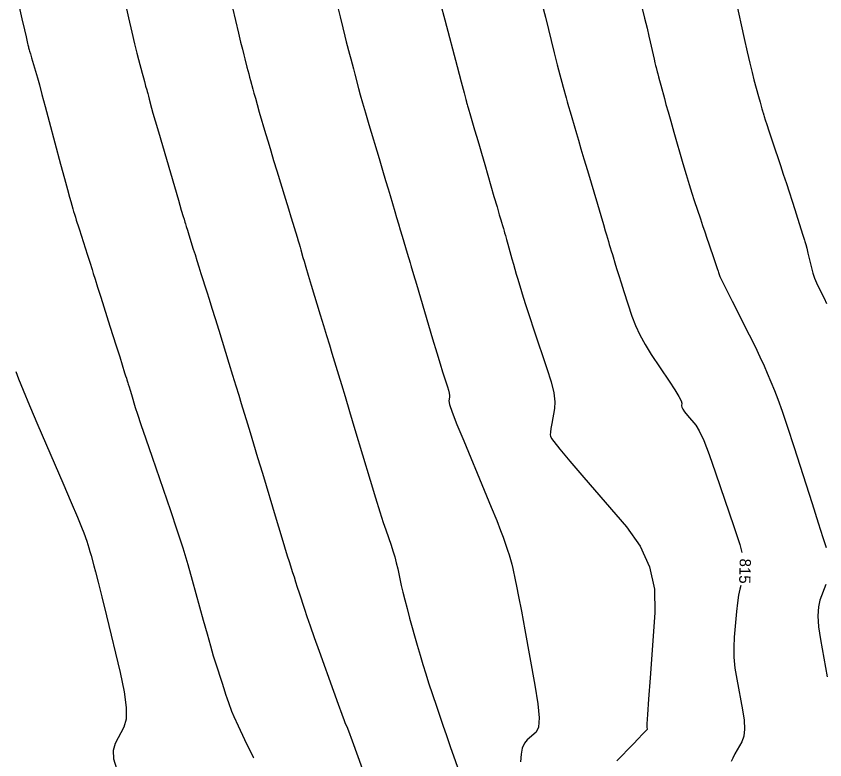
# Model space of a CAD drawing. Extents: x 2082232 to 2083549, y 592624 to 593832.
# Drawn here: x 2083192.7 to 2083243.1, y 593040.5 to 593086.8 of the extents above; entities that cross this region are included whole.
import ezdxf

# ---------------------------------------------------------------- set-up
doc = ezdxf.new("R2010")
doc.units = 0
doc.layers.add('DT_X_Contour_Major', color=7, linetype='Continuous')
doc.layers.add('DT_X_Contour_Minor', color=7, linetype='Continuous')

msp = doc.modelspace()

# ---------------------------------------------------------------- linework, layer by layer
at = {"layer": 'DT_X_Contour_Major'}
for points in [[(2083192.879, 593087.591), (2083193.094, 593086.66), (2083193.253, 593085.973), (2083193.356, 593085.528), (2083193.402, 593085.327), (2083193.451, 593085.116), (2083193.469, 593085.041), (2083193.486, 593084.973), (2083193.502, 593084.912), (2083193.517, 593084.859), (2083193.555, 593084.728), (2083193.581, 593084.64), (2083193.628, 593084.477), (2083193.697, 593084.237), (2083194.061, 593082.979), (2083194.184, 593082.545), (2083194.347, 593081.95), (2083194.552, 593081.194), (2083194.797, 593080.278), (2083195.505, 593077.621), (2083195.744, 593076.727), (2083195.928, 593076.042), (2083196.059, 593075.563), (2083196.135, 593075.291), (2083196.267, 593074.842), (2083196.317, 593074.672), (2083196.37, 593074.498), (2083196.425, 593074.319), (2083196.483, 593074.137), (2083196.639, 593073.645), (2083196.7, 593073.457), (2083196.762, 593073.262), (2083196.828, 593073.061), (2083196.895, 593072.852), (2083197.08, 593072.288), (2083197.147, 593072.081), (2083197.21, 593071.883), (2083197.269, 593071.694), (2083197.324, 593071.515), (2083197.465, 593071.049), (2083197.538, 593070.811), (2083197.652, 593070.447), (2083197.807, 593069.956), (2083198.003, 593069.339), (2083198.58, 593067.524), (2083198.78, 593066.895), (2083198.947, 593066.366), (2083199.082, 593065.94), (2083199.185, 593065.615), (2083199.494, 593064.635), (2083199.556, 593064.438), (2083199.602, 593064.292), (2083199.631, 593064.197), (2083199.689, 593064.012), (2083199.719, 593063.914), (2083199.767, 593063.758), (2083199.832, 593063.545), (2083199.914, 593063.274), (2083200.158, 593062.475), (2083200.292, 593062.057), (2083200.51, 593061.403), (2083200.812, 593060.512), (2083201.198, 593059.386), (2083202.341, 593056.066), (2083202.748, 593054.861), (2083203.111, 593053.735), (2083203.43, 593052.687), (2083203.706, 593051.719), (2083204.382, 593049.242), (2083204.621, 593048.375), (2083204.832, 593047.633), (2083205.013, 593047.015), (2083205.166, 593046.522), (2083205.536, 593045.372), (2083205.667, 593044.969), (2083205.781, 593044.624), (2083205.878, 593044.335), (2083205.959, 593044.104), (2083206.153, 593043.564), (2083206.292, 593043.233), (2083206.561, 593042.648), (2083206.96, 593041.808), (2083207.491, 593040.712), (2083207.511, 593040.67)], [(2083225.486, 593087.539), (2083225.682, 593086.756), (2083226.234, 593084.547), (2083226.423, 593083.791), (2083226.578, 593083.182), (2083226.699, 593082.718), (2083226.786, 593082.401), (2083226.971, 593081.749), (2083227.046, 593081.488), (2083227.13, 593081.196), (2083227.223, 593080.872), (2083227.326, 593080.516), (2083227.614, 593079.525), (2083227.738, 593079.101), (2083227.892, 593078.574), (2083228.078, 593077.944), (2083228.296, 593077.211), (2083228.917, 593075.117), (2083229.126, 593074.41), (2083229.29, 593073.858), (2083229.407, 593073.463), (2083229.479, 593073.223), (2083229.607, 593072.791), (2083229.659, 593072.619), (2083229.717, 593072.427), (2083229.781, 593072.214), (2083229.851, 593071.981), (2083230.047, 593071.333), (2083230.135, 593071.048), (2083230.251, 593070.681), (2083230.395, 593070.23), (2083230.568, 593069.696), (2083231.066, 593068.161), (2083231.282, 593067.58), (2083231.554, 593066.987), (2083231.884, 593066.384), (2083232.27, 593065.768), (2083233.377, 593064.113), (2083233.739, 593063.562), (2083233.994, 593063.149), (2083234.142, 593062.875), (2083234.184, 593062.741), (2083234.153, 593062.567), (2083234.167, 593062.481), (2083234.233, 593062.355), (2083234.35, 593062.188), (2083234.519, 593061.98), (2083235.039, 593061.372), (2083235.263, 593061.016), (2083235.544, 593060.404), (2083235.883, 593059.535), (2083236.28, 593058.41), (2083237.414, 593055.069), (2083237.775, 593053.942), (2083237.911, 593053.435)], [(2083237.855, 593051.398), (2083237.785, 593051.152), (2083237.711, 593050.778), (2083237.644, 593050.314), (2083237.584, 593049.762), (2083237.434, 593048.17), (2083237.402, 593047.559), (2083237.418, 593046.919), (2083237.482, 593046.25), (2083237.594, 593045.553), (2083237.957, 593043.657), (2083238.056, 593042.999), (2083238.081, 593042.449), (2083238.032, 593042.006), (2083237.909, 593041.67), (2083237.482, 593040.917), (2083237.342, 593040.653), (2083237.241, 593040.426)]]:
    msp.add_lwpolyline(points, dxfattribs=at)
at = {"layer": 'DT_X_Contour_Minor'}
for points in [[(2083199.145, 593089.344), (2083199.736, 593086.726), (2083199.941, 593085.827), (2083200.112, 593085.094), (2083200.249, 593084.526), (2083200.351, 593084.123), (2083200.58, 593083.27), (2083200.659, 593082.979), (2083200.721, 593082.747), (2083200.769, 593082.574), (2083200.801, 593082.46), (2083200.867, 593082.233), (2083200.895, 593082.133), (2083200.931, 593082.002), (2083200.975, 593081.841), (2083201.026, 593081.648), (2083201.174, 593081.095), (2083201.257, 593080.794), (2083201.397, 593080.306), (2083201.592, 593079.631), (2083201.844, 593078.769), (2083202.591, 593076.221), (2083202.839, 593075.376), (2083203.022, 593074.755), (2083203.14, 593074.356), (2083203.193, 593074.179), (2083203.248, 593074.006), (2083203.279, 593073.907), (2083203.331, 593073.742), (2083203.402, 593073.51), (2083203.495, 593073.212), (2083203.768, 593072.328), (2083203.875, 593071.984), (2083203.989, 593071.617), (2083204.112, 593071.226), (2083204.242, 593070.811), (2083204.601, 593069.674), (2083204.748, 593069.204), (2083204.922, 593068.648), (2083205.122, 593068.006), (2083205.347, 593067.278), (2083205.984, 593065.22), (2083206.211, 593064.485), (2083206.415, 593063.825), (2083206.595, 593063.238), (2083206.752, 593062.726), (2083207.139, 593061.458), (2083207.305, 593060.909), (2083207.516, 593060.212), (2083207.77, 593059.366), (2083208.067, 593058.373), (2083208.918, 593055.527), (2083209.207, 593054.561), (2083209.438, 593053.798), (2083209.61, 593053.238), (2083209.724, 593052.88), (2083209.947, 593052.198), (2083210.036, 593051.927), (2083210.134, 593051.624), (2083210.242, 593051.29), (2083210.36, 593050.926), (2083210.686, 593049.911), (2083210.835, 593049.462), (2083211.036, 593048.876), (2083211.291, 593048.153), (2083211.598, 593047.293), (2083212.487, 593044.816), (2083212.783, 593043.994), (2083213.006, 593043.386), (2083213.154, 593042.99), (2083213.228, 593042.808), (2083213.326, 593042.606), (2083213.426, 593042.35), (2083213.653, 593041.732), (2083214.006, 593040.753), (2083214.486, 593039.413)], [(2083237.54, 593087.796), (2083238.058, 593085.43), (2083238.242, 593084.604), (2083238.404, 593083.902), (2083238.545, 593083.323), (2083238.664, 593082.867), (2083238.954, 593081.817), (2083239.049, 593081.469), (2083239.119, 593081.215), (2083239.164, 593081.055), (2083239.182, 593080.988), (2083239.196, 593080.933), (2083239.203, 593080.91), (2083239.211, 593080.879), (2083239.222, 593080.841), (2083239.235, 593080.797), (2083239.272, 593080.669), (2083239.302, 593080.572), (2083239.367, 593080.376), (2083239.465, 593080.08), (2083239.597, 593079.686), (2083239.993, 593078.501), (2083240.148, 593078.037), (2083240.314, 593077.533), (2083240.492, 593076.989), (2083240.681, 593076.404), (2083241.2, 593074.793), (2083241.373, 593074.257), (2083241.5, 593073.857), (2083241.583, 593073.594), (2083241.621, 593073.467), (2083241.662, 593073.311), (2083241.679, 593073.252), (2083241.698, 593073.191), (2083241.718, 593073.128), (2083241.741, 593073.064), (2083241.806, 593072.89), (2083241.837, 593072.791), (2083241.884, 593072.622), (2083241.945, 593072.385), (2083242.021, 593072.078), (2083242.245, 593071.168), (2083242.335, 593070.837), (2083242.437, 593070.526), (2083242.551, 593070.235), (2083242.676, 593069.964), (2083243.027, 593069.269), (2083243.18, 593068.948)], [(2083206.214, 593087.344), (2083206.585, 593085.758), (2083206.713, 593085.213), (2083206.82, 593084.767), (2083206.905, 593084.42), (2083206.968, 593084.172), (2083207.109, 593083.642), (2083207.162, 593083.443), (2083207.216, 593083.24), (2083207.271, 593083.036), (2083207.326, 593082.828), (2083207.475, 593082.272), (2083207.542, 593082.027), (2083207.631, 593081.71), (2083207.743, 593081.32), (2083207.877, 593080.857), (2083208.265, 593079.526), (2083208.418, 593079.006), (2083208.584, 593078.446), (2083208.765, 593077.845), (2083208.96, 593077.203), (2083209.498, 593075.437), (2083209.683, 593074.83), (2083209.836, 593074.332), (2083209.955, 593073.943), (2083210.041, 593073.664), (2083210.228, 593073.067), (2083210.295, 593072.849), (2083210.356, 593072.644), (2083210.412, 593072.452), (2083210.463, 593072.272), (2083210.59, 593071.81), (2083210.658, 593071.572), (2083210.767, 593071.205), (2083210.916, 593070.709), (2083211.107, 593070.083), (2083211.669, 593068.242), (2083211.873, 593067.574), (2083212.062, 593066.953), (2083212.237, 593066.377), (2083212.398, 593065.848), (2083212.808, 593064.497), (2083212.987, 593063.905), (2083213.217, 593063.143), (2083213.498, 593062.21), (2083213.829, 593061.107), (2083214.781, 593057.938), (2083215.109, 593056.854), (2083215.379, 593055.978), (2083215.59, 593055.311), (2083215.743, 593054.852), (2083216.073, 593053.906), (2083216.192, 593053.547), (2083216.301, 593053.18), (2083216.4, 593052.805), (2083216.489, 593052.421), (2083216.713, 593051.387), (2083216.809, 593050.969), (2083216.927, 593050.491), (2083217.069, 593049.953), (2083217.233, 593049.354), (2083217.701, 593047.679), (2083217.878, 593047.061), (2083218.056, 593046.464), (2083218.235, 593045.887), (2083218.416, 593045.33), (2083218.9, 593043.874), (2083219.09, 593043.309), (2083219.297, 593042.704), (2083219.52, 593042.06), (2083219.76, 593041.378), (2083220.422, 593039.506)], [(2083212.696, 593087.619), (2083212.9, 593086.782), (2083213.066, 593086.103), (2083213.196, 593085.58), (2083213.29, 593085.216), (2083213.491, 593084.452), (2083213.567, 593084.16), (2083213.647, 593083.856), (2083213.73, 593083.539), (2083213.815, 593083.21), (2083214.047, 593082.317), (2083214.153, 593081.926), (2083214.296, 593081.421), (2083214.477, 593080.804), (2083214.696, 593080.073), (2083215.329, 593077.973), (2083215.551, 593077.238), (2083215.74, 593076.606), (2083215.897, 593076.079), (2083216.022, 593075.655), (2083216.313, 593074.663), (2083216.423, 593074.288), (2083216.536, 593073.906), (2083216.651, 593073.518), (2083216.768, 593073.124), (2083217.085, 593072.063), (2083217.264, 593071.465), (2083217.309, 593071.315), (2083217.324, 593071.264), (2083217.325, 593071.261), (2083217.325, 593071.259), (2083217.326, 593071.257), (2083217.326, 593071.256), (2083217.327, 593071.253), (2083217.327, 593071.251), (2083217.328, 593071.249), (2083217.33, 593071.242), (2083217.334, 593071.229), (2083217.371, 593071.106), (2083217.478, 593070.743), (2083217.656, 593070.142), (2083217.904, 593069.302), (2083218.661, 593066.745), (2083218.919, 593065.877), (2083219.126, 593065.191), (2083219.281, 593064.688), (2083219.384, 593064.366), (2083219.591, 593063.752), (2083219.657, 593063.539), (2083219.7, 593063.362), (2083219.718, 593063.22), (2083219.714, 593063.114), (2083219.669, 593062.878), (2083219.715, 593062.656), (2083219.884, 593062.168), (2083220.178, 593061.413), (2083220.596, 593060.392), (2083221.877, 593057.315), (2083222.31, 593056.267), (2083222.65, 593055.432), (2083222.896, 593054.81), (2083223.049, 593054.401), (2083223.331, 593053.593), (2083223.431, 593053.295), (2083223.518, 593053.006), (2083223.594, 593052.727), (2083223.657, 593052.457), (2083223.811, 593051.751), (2083223.89, 593051.357), (2083224.015, 593050.707), (2083224.185, 593049.799), (2083224.4, 593048.635), (2083225.032, 593045.187), (2083225.214, 593044.034), (2083225.286, 593043.161), (2083225.247, 593042.567), (2083225.098, 593042.252), (2083224.552, 593041.787), (2083224.373, 593041.57), (2083224.244, 593041.268), (2083224.165, 593040.882), (2083224.136, 593040.41)], [(2083219.161, 593087.592), (2083219.426, 593086.586), (2083220.188, 593083.69), (2083220.438, 593082.738), (2083220.618, 593082.055), (2083220.727, 593081.641), (2083220.765, 593081.495), (2083220.773, 593081.465), (2083220.777, 593081.451), (2083220.782, 593081.434), (2083220.788, 593081.413), (2083220.795, 593081.388), (2083220.817, 593081.317), (2083220.836, 593081.253), (2083220.877, 593081.114), (2083221.024, 593080.61), (2083221.28, 593079.739), (2083221.39, 593079.359), (2083221.531, 593078.876), (2083221.702, 593078.287), (2083221.903, 593077.594), (2083222.48, 593075.607), (2083222.671, 593074.948), (2083222.813, 593074.46), (2083222.905, 593074.144), (2083222.947, 593074.001), (2083223.01, 593073.787), (2083223.028, 593073.727), (2083223.046, 593073.666), (2083223.065, 593073.603), (2083223.116, 593073.434), (2083223.144, 593073.336), (2083223.191, 593073.169), (2083223.258, 593072.933), (2083223.343, 593072.628), (2083223.597, 593071.722), (2083223.69, 593071.389), (2083223.782, 593071.069), (2083223.871, 593070.76), (2083223.958, 593070.465), (2083224.186, 593069.693), (2083224.299, 593069.326), (2083224.467, 593068.807), (2083224.689, 593068.135), (2083224.967, 593067.309), (2083225.778, 593064.904), (2083226.037, 593064.071), (2083226.202, 593063.377), (2083226.276, 593062.821), (2083226.257, 593062.405), (2083226.083, 593061.479), (2083226.029, 593061.169), (2083225.996, 593060.932), (2083225.986, 593060.768), (2083225.997, 593060.679), (2083226.056, 593060.537), (2083226.199, 593060.347), (2083226.585, 593059.88), (2083227.213, 593059.137), (2083228.084, 593058.118), (2083230.729, 593055.034), (2083231.584, 593053.832), (2083232.163, 593052.541), (2083232.466, 593051.161), (2083232.494, 593049.691), (2083232.202, 593045.651), (2083232.107, 593044.322), (2083232.041, 593043.363), (2083232.003, 593042.776), (2083231.995, 593042.559), (2083232.01, 593042.476), (2083232.012, 593042.447), (2083232.009, 593042.421), (2083231.999, 593042.4), (2083231.984, 593042.382), (2083231.934, 593042.339), (2083231.87, 593042.276), (2083231.716, 593042.118), (2083231.471, 593041.866), (2083231.136, 593041.52), (2083230.122, 593040.469)], [(2083231.666, 593087.46), (2083231.856, 593086.703), (2083232.011, 593086.077), (2083232.13, 593085.582), (2083232.214, 593085.218), (2083232.388, 593084.422), (2083232.449, 593084.148), (2083232.5, 593083.924), (2083232.542, 593083.75), (2083232.574, 593083.625), (2083232.648, 593083.358), (2083232.682, 593083.231), (2083232.73, 593083.052), (2083232.792, 593082.819), (2083232.868, 593082.533), (2083233.088, 593081.701), (2083233.187, 593081.336), (2083233.318, 593080.867), (2083233.482, 593080.292), (2083233.678, 593079.611), (2083234.244, 593077.658), (2083234.448, 593076.964), (2083234.633, 593076.347), (2083234.802, 593075.807), (2083234.952, 593075.345), (2083235.331, 593074.215), (2083235.47, 593073.799), (2083235.605, 593073.399), (2083235.736, 593073.015), (2083235.862, 593072.646), (2083236.191, 593071.682), (2083236.3, 593071.361), (2083236.382, 593071.118), (2083236.435, 593070.955), (2083236.46, 593070.871), (2083236.489, 593070.753), (2083236.548, 593070.616), (2083236.704, 593070.293), (2083236.955, 593069.786), (2083237.304, 593069.092), (2083238.361, 593066.997), (2083238.729, 593066.258), (2083239.04, 593065.614), (2083239.295, 593065.063), (2083239.494, 593064.607), (2083239.947, 593063.516), (2083240.149, 593062.991), (2083240.415, 593062.236), (2083240.745, 593061.251), (2083241.14, 593060.035), (2083242.278, 593056.485), (2083242.659, 593055.294), (2083242.95, 593054.382), (2083243.151, 593053.751)], [(2083192.727, 593064.702), (2083192.888, 593064.258), (2083193.169, 593063.554), (2083193.571, 593062.592), (2083194.094, 593061.371), (2083195.649, 593057.769), (2083196.167, 593056.563), (2083196.557, 593055.644), (2083196.818, 593055.014), (2083196.951, 593054.673), (2083197.132, 593054.146), (2083197.2, 593053.942), (2083197.267, 593053.728), (2083197.334, 593053.503), (2083197.401, 593053.266), (2083197.577, 593052.621), (2083197.675, 593052.244), (2083197.837, 593051.597), (2083198.064, 593050.682), (2083198.355, 593049.496), (2083199.215, 593045.976), (2083199.472, 593044.774), (2083199.596, 593043.805), (2083199.588, 593043.07), (2083199.448, 593042.57), (2083198.897, 593041.548), (2083198.77, 593041.12), (2083198.802, 593040.602), (2083198.995, 593039.995)], [(2083243.14, 593051.454), (2083242.774, 593050.485), (2083242.673, 593050.058), (2083242.645, 593049.505), (2083242.689, 593048.826), (2083242.806, 593048.02), (2083243.214, 593045.703)]]:
    msp.add_lwpolyline(points, dxfattribs=at)

# ---------------------------------------------------------------- texts
at = {"layer": 'DT_X_Contour_Major'}
msp.add_text('815', height=0.7, rotation=268.4313, dxfattribs=at).set_placement((2083237.781, 593053.075))

doc.saveas('drawing.dxf')
